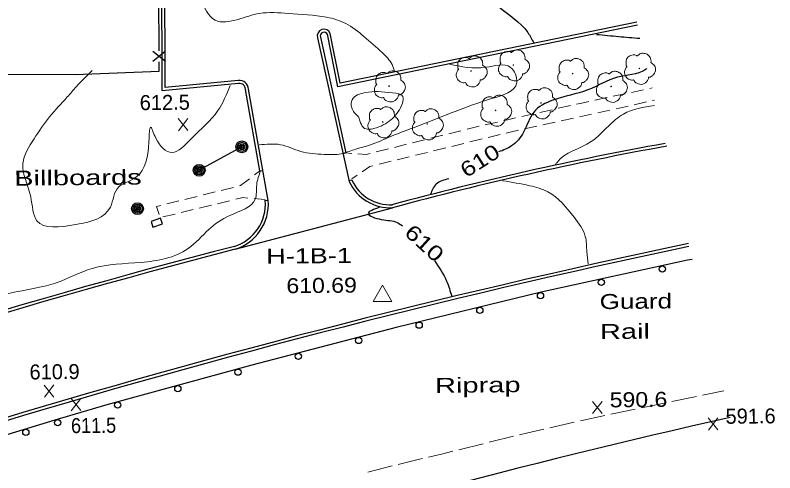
# Model space of a CAD drawing. Extents: x 2361708 to 2370558, y 6977955 to 6991887.
# Drawn here: x 2370181.8 to 2370425.2, y 6991352 to 6991498.5 of the extents above; entities that cross this region are included whole.
import ezdxf
from ezdxf.enums import TextEntityAlignment as Align

# ---------------------------------------------------------------- set-up
doc = ezdxf.new("R2010")
doc.units = 0
doc.header["$LTSCALE"] = 1.9
for name, color, linetype, lineweight in [('1', 7, 'Continuous', 13), ('13', 7, 'Continuous', 13), ('17', 7, 'Continuous', 25), ('2', 7, 'Continuous', 25), ('20', 7, 'Continuous', 25), ('21', 7, 'Continuous', 25), ('23', 7, 'Continuous', 25), ('29', 7, 'Continuous', 13), ('31', 7, 'Continuous', 13), ('35', 7, 'Continuous', 13), ('4', 7, 'Continuous', 25), ('8', 7, 'Continuous', 13)]:
    doc.layers.add(name, color=color, linetype=linetype, lineweight=lineweight)

msp = doc.modelspace()

# ---------------------------------------------------------------- linework, layer by layer
at = {"layer": '1'}
msp.add_line((2370299.495, 6991408.504), (2370299.495, 6991408.544), dxfattribs=at)
msp.add_lwpolyline([(2370296.511, 6991406.756), (2370302.511, 6991406.813), (2370299.462, 6991411.984)], close=True, dxfattribs=at)
at = {"layer": '13'}
for p, q in [((2370379.258, 6991473.746), (2370383.17, 6991474.584)), ((2370385.126, 6991474.992), (2370385.945, 6991475.17)), ((2370367.521, 6991471.245), (2370371.433, 6991472.082)), ((2370373.39, 6991472.501), (2370377.302, 6991473.328)), ((2370355.795, 6991468.643), (2370359.697, 6991469.53)), ((2370374.317, 6991468.519), (2370378.22, 6991469.376)), ((2370380.176, 6991469.805), (2370384.078, 6991470.672)), ((2370344.1, 6991466.001), (2370348.002, 6991466.879)), ((2370349.948, 6991467.317), (2370353.85, 6991468.204)), ((2370362.602, 6991465.927), (2370366.503, 6991466.795)), ((2370368.459, 6991467.223), (2370372.361, 6991468.09)), ((2370332.405, 6991463.35), (2370336.306, 6991464.237)), ((2370338.252, 6991464.676), (2370342.154, 6991465.563)), ((2370350.885, 6991463.346), (2370354.788, 6991464.203)), ((2370356.744, 6991464.632), (2370360.645, 6991465.499)), ((2370345.027, 6991462.06), (2370348.929, 6991462.917)), ((2370314.934, 6991459.063), (2370318.816, 6991460.03)), ((2370320.751, 6991460.519), (2370324.632, 6991461.486)), ((2370333.333, 6991459.309), (2370337.224, 6991460.256)), ((2370303.302, 6991456.153), (2370307.183, 6991457.12)), ((2370309.118, 6991457.608), (2370312.999, 6991458.575)), ((2370321.68, 6991456.458), (2370325.561, 6991457.404)), ((2370327.506, 6991457.883), (2370331.387, 6991458.83)), ((2370297.485, 6991454.697), (2370301.366, 6991455.664)), ((2370310.026, 6991453.606), (2370313.907, 6991454.553)), ((2370315.853, 6991455.032), (2370319.734, 6991455.979)), ((2370287.618, 6991454.363), (2370289.61, 6991454.222)), ((2370304.2, 6991452.181), (2370308.081, 6991453.128)), ((2370298.373, 6991450.755), (2370302.254, 6991451.702)), ((2370260.062, 6991448.531), (2370258.473, 6991447.325)), ((2370289.657, 6991446.112), (2370291.316, 6991447.228)), ((2370251.701, 6991443.351), (2370247.82, 6991442.384)), ((2370240.068, 6991440.44), (2370236.187, 6991439.473)), ((2370245.885, 6991441.895), (2370242.003, 6991440.928)), ((2370234.252, 6991438.984), (2370230.37, 6991438.017)), ((2370240.784, 6991436.697), (2370244.675, 6991437.644)), ((2370246.62, 6991438.122), (2370250.512, 6991439.069)), ((2370258.375, 6991439.764), (2370261.719, 6991439.466)), ((2370234.947, 6991435.281), (2370238.838, 6991436.228)), ((2370229.11, 6991433.865), (2370233.002, 6991434.813))]:
    msp.add_line(p, q, dxfattribs=at)
for points in [[(2370361.653, 6991469.968), (2370363.32, 6991470.345), (2370365.565, 6991470.826)], [(2370386.034, 6991471.101), (2370386.163, 6991471.132), (2370386.692, 6991471.217)], [(2370326.567, 6991461.974), (2370328.802, 6991462.535), (2370330.459, 6991462.912)], [(2370339.169, 6991460.734), (2370340.806, 6991461.13), (2370343.071, 6991461.632)], [(2370291.601, 6991454.081), (2370294.283, 6991453.886), (2370295.55, 6991454.209)], [(2370292.975, 6991448.354), (2370295.46, 6991450.038), (2370296.427, 6991450.277)], [(2370256.885, 6991446.12), (2370254.006, 6991443.933), (2370253.637, 6991443.839)], [(2370252.457, 6991439.538), (2370254.702, 6991440.089), (2370256.384, 6991439.935)], [(2370228.425, 6991437.529), (2370227.118, 6991437.206), (2370227.902, 6991434.674)]]:
    msp.add_lwpolyline(points, dxfattribs=at)
at = {"layer": '17'}
for p, q in [((2370227.914, 6991487.076), (2370227.633, 6991547.077)), ((2370229.906, 6991483.685), (2370225.886, 6991486.867)), ((2370229.885, 6991486.885), (2370225.906, 6991483.667))]:
    msp.add_line(p, q, dxfattribs=at)
msp.add_lwpolyline([(2370170.892, 6991479.593), (2370200.975, 6991479.45), (2370227.946, 6991480.556), (2370227.928, 6991483.476)], dxfattribs=at)
at = {"layer": '2'}
for p, q in [((2370278.667, 6991491.2), (2370288.805, 6991445.194)), ((2370279.605, 6991491.408), (2370287.768, 6991454.344)), ((2370260.232, 6991448.582), (2370255.573, 6991474.649)), ((2370262.891, 6991439.167), (2370256.522, 6991474.818)), ((2370287.768, 6991454.344), (2370286.84, 6991454.106)), ((2370260.232, 6991448.582), (2370261.181, 6991448.691)), ((2370289.672, 6991445.602), (2370288.734, 6991445.393)), ((2370289.66, 6991445.772), (2370289.743, 6991445.403)), ((2370261.943, 6991438.998), (2370261.88, 6991439.357)), ((2370261.932, 6991439.098), (2370262.88, 6991439.267)), ((2370252.29, 6991423.506), (2370302.735, 6991436.826))]:
    msp.add_line(p, q, dxfattribs=at)
for points in [[(2370253.365, 6991476.548), (2370228.896, 6991474.205), (2370228.668, 6991551.707), (2370227.893, 6991644.754), (2370227.343, 6991710.942), (2370243.886, 6991710.719)], [(2370253.276, 6991477.508), (2370229.856, 6991475.264), (2370229.628, 6991551.716), (2370228.853, 6991644.763), (2370228.312, 6991709.971), (2370243.875, 6991709.759)], [(2370381.024, 6991496.214), (2370285.886, 6991476.658), (2370282.764, 6991492.609)], [(2370381.213, 6991495.276), (2370285.127, 6991475.52), (2370281.825, 6991492.42)]]:
    msp.add_lwpolyline(points, dxfattribs=at)
for centre, radius, start, end in [((2370280.761, 6991491.772), 2.171, 22.68863, 195.27249), ((2370280.761, 6991491.772), 1.211, 22.68863, 195.27249), ((2370253.771, 6991474.802), 2.751, 0.34612, 100.36898), ((2370253.771, 6991474.802), 1.791, 0.34612, 100.36898), ((2370577.412, 6990417.022), 1057.108, 100.20707, 105.07442), ((2370577.412, 6990417.022), 1056.148, 100.18953, 105.07442), ((2370301.949, 6991451.296), 14.491, 204.90313, 273.11156), ((2370301.949, 6991451.296), 13.531, 204.90313, 273.11156), ((2370247.654, 6991438.062), 14.317, 287.66536, 4.14773), ((2370247.654, 6991438.062), 15.277, 287.66536, 4.14773), ((2370941.966, 6988832.243), 2649.644, 101.85756, 107.11013), ((2370768.598, 6989413.329), 2076.384, 104.40487, 110.64367), ((2370768.598, 6989413.329), 2075.424, 104.40487, 110.64367), ((2370941.966, 6988832.243), 2648.684, 101.8587, 107.11013), ((2370898.475, 6989179.519), 2243.774, 102.55169, 112.92911)]:
    msp.add_arc(centre, radius, start, end, dxfattribs=at)
at = {"layer": '20'}
for radius in [1.9, 1.442, 0.973, 0.539, 0.192]:
    msp.add_circle((2370220.985, 6991436.518), radius, dxfattribs=at)
at = {"layer": '21'}
msp.add_line((2370254.418, 6991456.318), (2370240.749, 6991448.807), dxfattribs=at)
for centre, radius in [((2370254.418, 6991456.317), 1.9), ((2370254.418, 6991456.317), 1.442), ((2370254.418, 6991456.317), 0.973), ((2370254.418, 6991456.317), 0.539), ((2370254.418, 6991456.317), 0.192), ((2370240.749, 6991448.807), 1.9), ((2370240.749, 6991448.807), 1.442), ((2370240.749, 6991448.807), 0.973), ((2370240.749, 6991448.807), 0.539), ((2370240.749, 6991448.807), 0.192)]:
    msp.add_circle(centre, radius, dxfattribs=at)
at = {"layer": '23'}
msp.add_lwpolyline([(2370225.941, 6991430.605), (2370228.992, 6991431.624), (2370228.374, 6991433.468), (2370225.324, 6991432.449)], close=True, dxfattribs=at)
at = {"layer": '29'}
for centre in [(2370341.413, 6991482.497), (2370381.795, 6991481.421), (2370327.86, 6991480.577), (2370360.39, 6991479.747), (2370301.635, 6991475.778), (2370372.779, 6991475.655), (2370350.269, 6991470.36), (2370335.721, 6991467.992), (2370299.564, 6991464.277), (2370313.821, 6991463.623)]:
    msp.add_circle(centre, 0.1, dxfattribs=at)
for points in [[(2370337.447, 6991483.068), (2370337.467, 6991483.079), (2370337.386, 6991483.148), (2370337.15, 6991483.776), (2370337.188, 6991485.057), (2370338.076, 6991486.355), (2370339.381, 6991486.838), (2370340.503, 6991486.648), (2370340.734, 6991486.52), (2370340.804, 6991486.521), (2370340.854, 6991486.562), (2370341.201, 6991486.855), (2370342.067, 6991487.303), (2370343.278, 6991487.234), (2370344.393, 6991486.645), (2370345.127, 6991485.222), (2370345.135, 6991484.362)], [(2370377.829, 6991481.993), (2370377.85, 6991482.003), (2370377.769, 6991482.072), (2370377.533, 6991482.7), (2370377.57, 6991483.981), (2370378.458, 6991485.279), (2370379.764, 6991485.762), (2370380.885, 6991485.573), (2370381.117, 6991485.445), (2370381.186, 6991485.445), (2370381.236, 6991485.486), (2370381.583, 6991485.779), (2370382.449, 6991486.227), (2370383.66, 6991486.159), (2370384.776, 6991485.57), (2370385.509, 6991484.146), (2370385.517, 6991483.286)], [(2370323.895, 6991481.15), (2370323.915, 6991481.16), (2370323.834, 6991481.229), (2370323.598, 6991481.857), (2370323.636, 6991483.137), (2370324.523, 6991484.436), (2370325.829, 6991484.919), (2370326.951, 6991484.729), (2370327.182, 6991484.602), (2370327.252, 6991484.602), (2370327.302, 6991484.642), (2370327.649, 6991484.936), (2370328.515, 6991485.384), (2370329.725, 6991485.316), (2370330.841, 6991484.726), (2370331.574, 6991483.303), (2370331.583, 6991482.443)], [(2370345.125, 6991484.382), (2370346.265, 6991483.323), (2370346.55, 6991481.735), (2370345.843, 6991480.409), (2370345.188, 6991479.862), (2370344.52, 6991479.646), (2370344.37, 6991479.635), (2370344.351, 6991479.525), (2370344.03, 6991478.622), (2370342.491, 6991477.457), (2370340.598, 6991477.739), (2370339.699, 6991478.68), (2370339.628, 6991478.81), (2370339.508, 6991478.789), (2370338.297, 6991478.907), (2370337.027, 6991479.905), (2370336.682, 6991481.542), (2370337.052, 6991482.565), (2370337.378, 6991483.008), (2370337.447, 6991483.059)], [(2370356.424, 6991480.319), (2370356.444, 6991480.33), (2370356.363, 6991480.399), (2370356.127, 6991481.026), (2370356.165, 6991482.307), (2370357.053, 6991483.605), (2370358.358, 6991484.088), (2370359.48, 6991483.899), (2370359.711, 6991483.771), (2370359.782, 6991483.771), (2370359.831, 6991483.812), (2370360.178, 6991484.105), (2370361.044, 6991484.554), (2370362.255, 6991484.485), (2370363.371, 6991483.896), (2370364.104, 6991482.473), (2370364.112, 6991481.613)], [(2370331.572, 6991482.463), (2370332.713, 6991481.404), (2370332.998, 6991479.817), (2370332.291, 6991478.49), (2370331.635, 6991477.943), (2370330.967, 6991477.727), (2370330.817, 6991477.715), (2370330.799, 6991477.606), (2370330.477, 6991476.702), (2370328.938, 6991475.537), (2370327.046, 6991475.819), (2370326.147, 6991476.761), (2370326.076, 6991476.89), (2370325.956, 6991476.869), (2370324.744, 6991476.987), (2370323.475, 6991477.985), (2370323.129, 6991479.622), (2370323.499, 6991480.646), (2370323.825, 6991481.089), (2370323.895, 6991481.14)], [(2370364.102, 6991481.632), (2370365.242, 6991480.573), (2370365.527, 6991478.986), (2370364.82, 6991477.659), (2370364.165, 6991477.113), (2370363.497, 6991476.896), (2370363.347, 6991476.885), (2370363.328, 6991476.775), (2370363.007, 6991475.872), (2370361.468, 6991474.707), (2370359.575, 6991474.989), (2370358.676, 6991475.93), (2370358.605, 6991476.06), (2370358.485, 6991476.039), (2370357.274, 6991476.157), (2370356.004, 6991477.155), (2370355.659, 6991478.792), (2370356.029, 6991479.816), (2370356.355, 6991480.258), (2370356.424, 6991480.309)], [(2370385.507, 6991483.306), (2370386.647, 6991482.247), (2370386.932, 6991480.66), (2370386.225, 6991479.333), (2370385.57, 6991478.787), (2370384.902, 6991478.57), (2370384.752, 6991478.559), (2370384.734, 6991478.449), (2370384.412, 6991477.546), (2370382.873, 6991476.381), (2370380.98, 6991476.663), (2370380.081, 6991477.604), (2370380.01, 6991477.734), (2370379.89, 6991477.713), (2370378.679, 6991477.831), (2370377.41, 6991478.829), (2370377.064, 6991480.466), (2370377.434, 6991481.489), (2370377.76, 6991481.933), (2370377.829, 6991481.983)], [(2370297.669, 6991476.35), (2370297.689, 6991476.36), (2370297.609, 6991476.429), (2370297.373, 6991477.057), (2370297.41, 6991478.338), (2370298.298, 6991479.636), (2370299.603, 6991480.118), (2370300.725, 6991479.929), (2370300.956, 6991479.801), (2370301.026, 6991479.802), (2370301.076, 6991479.843), (2370301.423, 6991480.136), (2370302.289, 6991480.584), (2370303.5, 6991480.516), (2370304.616, 6991479.926), (2370305.349, 6991478.503), (2370305.357, 6991477.643)], [(2370368.814, 6991476.227), (2370368.834, 6991476.237), (2370368.753, 6991476.306), (2370368.517, 6991476.934), (2370368.555, 6991478.215), (2370369.443, 6991479.513), (2370370.748, 6991479.996), (2370371.87, 6991479.807), (2370372.101, 6991479.678), (2370372.171, 6991479.679), (2370372.221, 6991479.72), (2370372.568, 6991480.013), (2370373.434, 6991480.461), (2370374.644, 6991480.393), (2370375.76, 6991479.803), (2370376.494, 6991478.38), (2370376.502, 6991477.521)], [(2370305.347, 6991477.663), (2370306.487, 6991476.604), (2370306.772, 6991475.016), (2370306.065, 6991473.69), (2370305.41, 6991473.144), (2370304.742, 6991472.927), (2370304.592, 6991472.916), (2370304.573, 6991472.805), (2370304.252, 6991471.902), (2370302.713, 6991470.738), (2370300.82, 6991471.02), (2370299.921, 6991471.961), (2370299.85, 6991472.09), (2370299.73, 6991472.069), (2370298.519, 6991472.188), (2370297.249, 6991473.186), (2370296.904, 6991474.822), (2370297.274, 6991475.846), (2370297.6, 6991476.289), (2370297.67, 6991476.339)], [(2370376.492, 6991477.54), (2370377.632, 6991476.481), (2370377.917, 6991474.894), (2370377.209, 6991473.567), (2370376.555, 6991473.021), (2370375.887, 6991472.804), (2370375.737, 6991472.793), (2370375.718, 6991472.683), (2370375.396, 6991471.78), (2370373.857, 6991470.615), (2370371.965, 6991470.897), (2370371.065, 6991471.839), (2370370.995, 6991471.968), (2370370.874, 6991471.947), (2370369.663, 6991472.065), (2370368.394, 6991473.063), (2370368.048, 6991474.7), (2370368.418, 6991475.723), (2370368.745, 6991476.166), (2370368.814, 6991476.217)], [(2370346.303, 6991470.933), (2370346.323, 6991470.943), (2370346.242, 6991471.012), (2370346.006, 6991471.64), (2370346.044, 6991472.92), (2370346.932, 6991474.218), (2370348.237, 6991474.701), (2370349.359, 6991474.512), (2370349.59, 6991474.384), (2370349.661, 6991474.384), (2370349.71, 6991474.425), (2370350.057, 6991474.718), (2370350.923, 6991475.167), (2370352.133, 6991475.098), (2370353.249, 6991474.509), (2370353.983, 6991473.086), (2370353.991, 6991472.226)], [(2370331.755, 6991468.564), (2370331.775, 6991468.574), (2370331.694, 6991468.643), (2370331.458, 6991469.271), (2370331.496, 6991470.552), (2370332.384, 6991471.85), (2370333.689, 6991472.333), (2370334.811, 6991472.143), (2370335.042, 6991472.015), (2370335.112, 6991472.016), (2370335.162, 6991472.057), (2370335.509, 6991472.35), (2370336.375, 6991472.798), (2370337.585, 6991472.73), (2370338.701, 6991472.14), (2370339.435, 6991470.717), (2370339.443, 6991469.857)], [(2370353.981, 6991472.246), (2370355.121, 6991471.187), (2370355.406, 6991469.599), (2370354.699, 6991468.272), (2370354.044, 6991467.726), (2370353.376, 6991467.509), (2370353.226, 6991467.498), (2370353.207, 6991467.388), (2370352.885, 6991466.485), (2370351.347, 6991465.32), (2370349.454, 6991465.602), (2370348.555, 6991466.544), (2370348.484, 6991466.673), (2370348.364, 6991466.652), (2370347.153, 6991466.771), (2370345.883, 6991467.768), (2370345.538, 6991469.405), (2370345.908, 6991470.429), (2370346.233, 6991470.872), (2370346.303, 6991470.923)], [(2370295.598, 6991464.85), (2370295.618, 6991464.86), (2370295.538, 6991464.929), (2370295.301, 6991465.557), (2370295.339, 6991466.838), (2370296.228, 6991468.135), (2370297.533, 6991468.618), (2370298.654, 6991468.429), (2370298.886, 6991468.301), (2370298.956, 6991468.302), (2370299.005, 6991468.342), (2370299.353, 6991468.635), (2370300.218, 6991469.084), (2370301.429, 6991469.015), (2370302.545, 6991468.426), (2370303.278, 6991467.003), (2370303.287, 6991466.143)], [(2370339.433, 6991469.877), (2370340.573, 6991468.818), (2370340.858, 6991467.231), (2370340.151, 6991465.903), (2370339.496, 6991465.358), (2370338.828, 6991465.141), (2370338.678, 6991465.13), (2370338.659, 6991465.02), (2370338.337, 6991464.117), (2370336.799, 6991462.952), (2370334.906, 6991463.234), (2370334.007, 6991464.175), (2370333.936, 6991464.305), (2370333.816, 6991464.283), (2370332.605, 6991464.402), (2370331.335, 6991465.4), (2370330.989, 6991467.037), (2370331.36, 6991468.06), (2370331.685, 6991468.503), (2370331.755, 6991468.554)], [(2370309.855, 6991464.195), (2370309.875, 6991464.206), (2370309.795, 6991464.275), (2370309.558, 6991464.903), (2370309.596, 6991466.183), (2370310.484, 6991467.482), (2370311.79, 6991467.964), (2370312.911, 6991467.774), (2370313.143, 6991467.647), (2370313.213, 6991467.647), (2370313.262, 6991467.688), (2370313.609, 6991467.981), (2370314.475, 6991468.429), (2370315.686, 6991468.361), (2370316.802, 6991467.772), (2370317.535, 6991466.348), (2370317.543, 6991465.488)], [(2370303.276, 6991466.163), (2370304.417, 6991465.104), (2370304.702, 6991463.516), (2370303.994, 6991462.189), (2370303.339, 6991461.643), (2370302.671, 6991461.426), (2370302.521, 6991461.415), (2370302.503, 6991461.305), (2370302.181, 6991460.402), (2370300.642, 6991459.237), (2370298.75, 6991459.519), (2370297.85, 6991460.461), (2370297.779, 6991460.59), (2370297.659, 6991460.569), (2370296.448, 6991460.688), (2370295.179, 6991461.685), (2370294.833, 6991463.322), (2370295.203, 6991464.346), (2370295.529, 6991464.789), (2370295.598, 6991464.84)], [(2370317.533, 6991465.508), (2370318.674, 6991464.449), (2370318.959, 6991462.862), (2370318.251, 6991461.535), (2370317.597, 6991460.988), (2370316.928, 6991460.772), (2370316.778, 6991460.761), (2370316.759, 6991460.651), (2370316.438, 6991459.748), (2370314.899, 6991458.583), (2370313.006, 6991458.865), (2370312.107, 6991459.806), (2370312.036, 6991459.936), (2370311.916, 6991459.915), (2370310.705, 6991460.033), (2370309.436, 6991461.031), (2370309.09, 6991462.668), (2370309.46, 6991463.692), (2370309.786, 6991464.135), (2370309.855, 6991464.185)]]:
    msp.add_spline(points, degree=3, dxfattribs=at)
at = {"layer": '31'}
for p, q in [((2370237.158, 6991461.513), (2370234.04, 6991465.364)), ((2370234.077, 6991461.484), (2370237.12, 6991465.393)), ((2370194.217, 6991376.22), (2370191.101, 6991380.071)), ((2370191.137, 6991376.191), (2370194.18, 6991380.1)), ((2370202.839, 6991371.872), (2370199.722, 6991375.723)), ((2370199.759, 6991371.843), (2370202.802, 6991375.752)), ((2370369.866, 6991370.952), (2370366.749, 6991374.802)), ((2370366.786, 6991370.923), (2370369.829, 6991374.832)), ((2370406.988, 6991365.695), (2370403.871, 6991369.546)), ((2370403.908, 6991365.666), (2370406.951, 6991369.575))]:
    msp.add_line(p, q, dxfattribs=at)
at = {"layer": '31', "lineweight": 25}
for points in [[(2370323.965, 6991511.502), (2370326.628, 6991510.227), (2370336.603, 6991501.322), (2370346.034, 6991492.921), (2370347.946, 6991489.549)], [(2370368.05, 6991492.311), (2370375.167, 6991491.638), (2370381.963, 6991491.063)], [(2370384.216, 6991481.364), (2370383.699, 6991480.989), (2370374.781, 6991478.594), (2370365.299, 6991474.533), (2370354.03, 6991471.246), (2370347.967, 6991467.408), (2370344.707, 6991461.057), (2370340.859, 6991456.62), (2370336.697, 6991454.67)], [(2370320.708, 6991446.098), (2370316.694, 6991444.36), (2370314.855, 6991441.142)], [(2370298.534, 6991436.976), (2370294.902, 6991434.982), (2370299.111, 6991433.071), (2370304.201, 6991432.09), (2370305.921, 6991431.006)], [(2370316.157, 6991419.883), (2370320.041, 6991413.27), (2370321.656, 6991408.535)]]:
    msp.add_spline(points, degree=3, dxfattribs=at)
at = {"layer": '35'}
for points in [[(2370229.725, 6991517.355), (2370234.992, 6991511.435), (2370241.026, 6991503.692), (2370245.842, 6991496.848), (2370253.19, 6991497.108), (2370260.092, 6991499.033), (2370269.302, 6991499.011), (2370281.564, 6991497.808), (2370287.734, 6991495.786), (2370293.553, 6991491.621), (2370299.383, 6991486.477), (2370302.549, 6991482.647), (2370303.413, 6991480.225)], [(2370321.009, 6991482.822), (2370332.579, 6991481.773), (2370340.54, 6991481.738), (2370342.506, 6991476.926), (2370334.445, 6991471.74), (2370322.803, 6991467.669), (2370312.103, 6991463.447), (2370302.108, 6991459.632), (2370295.304, 6991456.857), (2370290.368, 6991455.389), (2370286.25, 6991454.11), (2370280.842, 6991453.879), (2370273.293, 6991454.847), (2370266.832, 6991456.995), (2370263.36, 6991457.202), (2370259.932, 6991456.93)], [(2370260.421, 6991448.654), (2370259.183, 6991444.152), (2370258.707, 6991439.617), (2370250.597, 6991434.33), (2370243.809, 6991429.825), (2370237.177, 6991423.731), (2370222.118, 6991419.328), (2370206.466, 6991417.399), (2370194.67, 6991412.686), (2370182.486, 6991409.96), (2370167.241, 6991406.115), (2370150.28, 6991401.933), (2370136.177, 6991397.999), (2370126.561, 6991394.387), (2370114.118, 6991392.569), (2370102.405, 6991393.847), (2370089.095, 6991394.81), (2370075.803, 6991393.904), (2370066.334, 6991398.034), (2370055.828, 6991402.674), (2370046.478, 6991404.765), (2370039.553, 6991408.46), (2370031.59, 6991411.914), (2370023.691, 6991419.089), (2370018.494, 6991424.02), (2370012.811, 6991431.636), (2370008.918, 6991439.289), (2370004.639, 6991446.549), (2370001.019, 6991454.895), (2369998.192, 6991461.859), (2369996.504, 6991469.003), (2369995.847, 6991476.057), (2369996.002, 6991480.749)], [(2370250.67, 6991475.983), (2370246.737, 6991467.915), (2370238.153, 6991458.892), (2370232.004, 6991454.494), (2370226.85, 6991459.055), (2370225.307, 6991462.54), (2370224.37, 6991454.851), (2370218.54, 6991445.385), (2370214.947, 6991443.521), (2370212.289, 6991437.045), (2370201.122, 6991431.419), (2370188.72, 6991432.651), (2370186.747, 6991440.302), (2370184.254, 6991451.029), (2370187.82, 6991458.883), (2370192.813, 6991465.941), (2370198.473, 6991472.276), (2370201.401, 6991475.593), (2370206.463, 6991480.712)], [(2370291.667, 6991466.022), (2370289.61, 6991468.843), (2370289.816, 6991471.415), (2370293.855, 6991473.673), (2370302.685, 6991473.598), (2370306.047, 6991472.44), (2370305.847, 6991470.298), (2370302.693, 6991465.437), (2370297.562, 6991462.408), (2370293.371, 6991462.488), (2370292.271, 6991464.608), (2370291.827, 6991466.074)], [(2370386.609, 6991469.496), (2370376.684, 6991466.811), (2370371.86, 6991462.936), (2370366.407, 6991458.003), (2370355.311, 6991451.247), (2370354.739, 6991450.402)], [(2370337.985, 6991445.462), (2370346.631, 6991443.864), (2370352.51, 6991441.87), (2370360.897, 6991433.77), (2370364.476, 6991427.654), (2370364.953, 6991422.748), (2370365.409, 6991418.872)]]:
    msp.add_spline(points, degree=3, dxfattribs=at)
at = {"layer": '4'}
for points in [[(2370398.728, 6991420.299), (2370397.241, 6991419.985), (2370350.306, 6991409.747), (2370303.871, 6991398.485), (2370257.603, 6991386.424), (2370211.192, 6991373.762), (2370194.468, 6991368.803)], [(2370194.468, 6991368.803), (2370155.17, 6991356.828), (2370116.36, 6991344.018), (2370077.756, 6991330.54), (2370039.058, 6991316.541), (2370000.857, 6991301.706), (2369976.171, 6991291.731)]]:
    msp.add_lwpolyline(points, dxfattribs=at)
for centre in [(2370389.166, 6991417.199), (2370369.626, 6991412.935), (2370350.111, 6991408.666), (2370330.674, 6991403.953), (2370311.237, 6991399.241), (2370291.87, 6991394.321), (2370272.517, 6991389.274), (2370253.189, 6991384.178), (2370233.893, 6991378.916), (2370214.598, 6991373.654), (2370195.425, 6991368.043), (2370185.194, 6991364.931)]:
    msp.add_circle(centre, 1, dxfattribs=at)
at = {"layer": '8'}
for p, q in [((2370402.032, 6991376.778), (2370408.889, 6991378.174)), ((2370382.449, 6991372.762), (2370390.285, 6991374.366)), ((2370392.241, 6991374.765), (2370400.076, 6991376.38)), ((2370362.898, 6991368.565), (2370370.702, 6991370.31)), ((2370353.138, 6991366.382), (2370360.942, 6991368.127)), ((2370333.682, 6991361.727), (2370341.444, 6991363.651)), ((2370323.974, 6991359.324), (2370331.736, 6991361.249)), ((2370294.83, 6991352.217), (2370302.592, 6991354.15))]:
    msp.add_line(p, q, dxfattribs=at)
for points in [[(2370372.658, 6991370.739), (2370373.676, 6991370.968), (2370380.493, 6991372.363)], [(2370343.389, 6991364.13), (2370346.053, 6991364.795), (2370351.183, 6991365.944)], [(2370314.246, 6991357.002), (2370318.437, 6991357.962), (2370322.029, 6991358.846)], [(2370304.538, 6991354.629), (2370311.322, 6991356.324), (2370312.3, 6991356.553)]]:
    msp.add_lwpolyline(points, dxfattribs=at)

# ---------------------------------------------------------------- texts
at = {"layer": '1', "width": 1.35}
msp.add_text('  H-1B-1', height=4.8, rotation=0.545, dxfattribs=at).set_placement((2370257.425, 6991418.854))
at = {"layer": '20', "width": 1.45}
msp.add_text('Billboards', height=4.8, rotation=0.545, dxfattribs=at).set_placement((2370181.473, 6991443.872))
at = {"layer": '31'}
for s, p in [('612.5', (2370221.714, 6991468.067)), ('610.9', (2370186.393, 6991381.836)), ('591.6', (2370409.429, 6991367.658))]:
    msp.add_text(s, height=4.8, rotation=0.545, dxfattribs=at).set_placement(p)
for rotation, width, p in [(32.538, 1.25, (2370332.004, 6991449.859)), (317.666, 1.3, (2370311.303, 6991423.71))]:
    msp.add_text(' 610 ', height=4.8, rotation=rotation, dxfattribs=dict(at, width=width)).set_placement(p, align=Align.CENTER)
for s, width, p in [('  610.69', 1.15, (2370264.615, 6991409.412)), ('590.6', 1.15, (2370372.308, 6991372.915)), ('611.5', 0.9, (2370199.697, 6991364.662))]:
    msp.add_text(s, height=4.8, rotation=0.545, dxfattribs=dict(at, width=width)).set_placement(p)
at = {"layer": '4'}
for s, width, p in [('Guard', 1.3, (2370369.088, 6991404.366)), ('Rail', 1.45, (2370369.179, 6991394.767))]:
    msp.add_text(s, height=4.8, rotation=0.545, dxfattribs=dict(at, width=width)).set_placement(p)
at = {"layer": '8', "width": 1.45}
msp.add_text('Riprap', height=4.8, rotation=0.545, dxfattribs=at).set_placement((2370316.331, 6991377.533))

doc.saveas('drawing.dxf')
